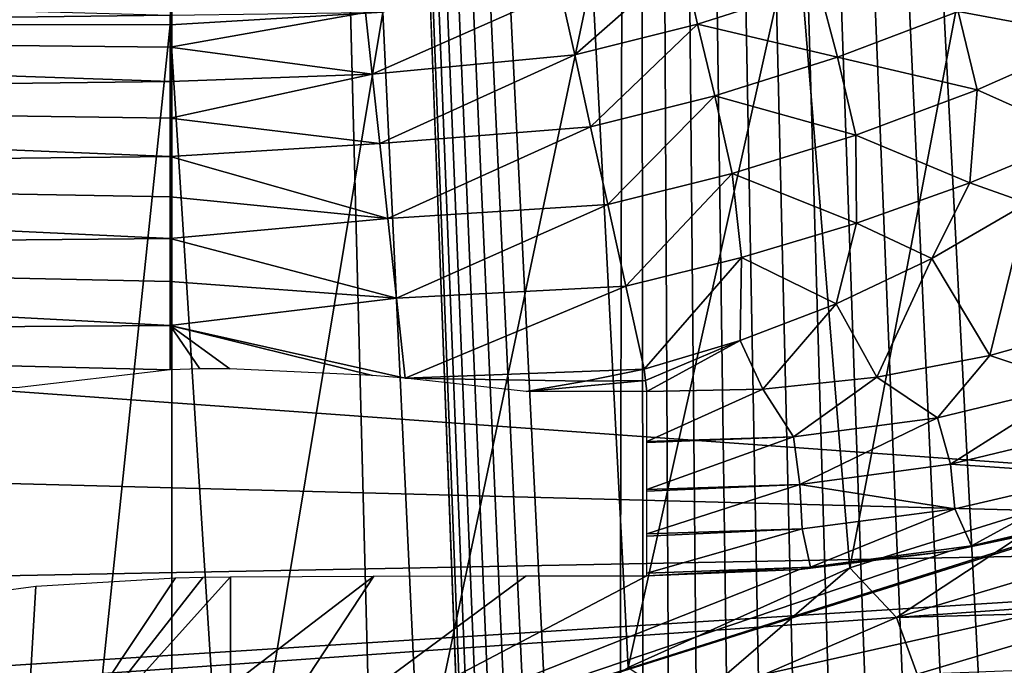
# Model space of a CAD drawing. Header units: millimetres. Extents: x -60 to 60, y -60 to 60.
# Tile 331 of 367: x 48.85 to 51.88, y 5.49 to 7.47. Entities that reach past the tile are written whole.
import ezdxf

# ---------------------------------------------------------------- set-up
doc = ezdxf.new("R2010")
doc.units = ezdxf.units.MM
doc.header["$LTSCALE"] = 81.481481
for name, color, linetype in [('102', 7, 'CONTINUOUS'), ('186', 7, 'CONTINUOUS'), ('209', 7, 'CONTINUOUS'), ('243', 7, 'CONTINUOUS'), ('244', 7, 'CONTINUOUS'), ('257', 7, 'CONTINUOUS'), ('269', 7, 'CONTINUOUS'), ('273', 7, 'CONTINUOUS'), ('274', 7, 'CONTINUOUS'), ('279', 7, 'CONTINUOUS'), ('296', 7, 'CONTINUOUS'), ('3', 7, 'CONTINUOUS'), ('87', 7, 'CONTINUOUS')]:
    doc.layers.add(name, color=color, linetype=linetype)

msp = doc.modelspace()

# ---------------------------------------------------------------- linework, layer by layer
at = {"layer": '102', "color": 7, "linetype": 'Continuous', "true_color": 0xf5f5f5}
msp.add_3dface([(49.3153, 7.4591, 2), (49.9685, 7.4977, 2), (49.3153, 7.5686, 2.0121), (49.3153, 7.4591, 2)], dxfattribs=at)
at = {"layer": '186', "color": 7, "linetype": 'Continuous', "true_color": 0xf5f5f5}
for points in [[(52.1183, 6.0123, 2), (51.4044, 5.7898, 2), (51.5482, 5.6374, 2.0188), (52.1183, 6.0123, 2)], [(52.2165, 5.8375, 2.0188), (52.1183, 6.0123, 2), (51.5482, 5.6374, 2.0188), (52.2165, 5.8375, 2.0188)], [(52.2165, 5.8375, 2.0188), (51.5482, 5.6374, 2.0188), (52.2594, 5.6566, 2.0745), (52.2165, 5.8375, 2.0188)], [(51.4044, 5.7898, 2), (50.7225, 5.483, 2), (50.9076, 5.3611, 2.0188), (51.4044, 5.7898, 2)], [(51.5482, 5.6374, 2.0188), (51.4044, 5.7898, 2), (50.9076, 5.3611, 2.0188), (51.5482, 5.6374, 2.0188)], [(51.5482, 5.6374, 2.0188), (50.9076, 5.3611, 2.0188), (51.6117, 5.4627, 2.0745), (51.5482, 5.6374, 2.0188)], [(52.2594, 5.6566, 2.0745), (51.5482, 5.6374, 2.0188), (51.6117, 5.4627, 2.0745), (52.2594, 5.6566, 2.0745)], [(52.2594, 5.6566, 2.0745), (51.6117, 5.4627, 2.0745), (52.2989, 5.4896, 2.1651), (52.2594, 5.6566, 2.0745)]]:
    msp.add_3dface(points, dxfattribs=at)
at = {"layer": '209', "color": 151, "linetype": 'Continuous', "true_color": 0x7dbfed}
for points in [[(47.7624, 31.017, 28.5), (49.3203, -28.4747, 28.5), (49.3203, 28.4747, 28.5), (47.7624, 31.017, 28.5)], [(47.7624, -31.017, 28.5), (49.3203, -28.4747, 28.5), (47.7624, 31.017, 28.5), (47.7624, -31.017, 28.5)], [(50.4061, 0.1394, 28.5), (50.4243, 0.2778, 28.5), (49.3203, 28.4747, 28.5), (50.4061, 0.1394, 28.5)], [(50.4243, 0.2778, 28.5), (50.4545, 0.4141, 28.5), (49.3203, 28.4747, 28.5), (50.4243, 0.2778, 28.5)], [(50.4545, 0.4141, 28.5), (50.4965, 0.5472, 28.5), (49.3203, 28.4747, 28.5), (50.4545, 0.4141, 28.5)], [(50.4965, 0.5472, 28.5), (50.5499, 0.6762, 28.5), (49.3203, 28.4747, 28.5), (50.4965, 0.5472, 28.5)], [(50.5499, 0.6762, 28.5), (50.6144, 0.8, 28.5), (49.3203, 28.4747, 28.5), (50.5499, 0.6762, 28.5)], [(49.3203, 28.4747, 28.5), (50.6894, 0.9177, 28.5), (50.7429, 25.8545, 28.5), (49.3203, 28.4747, 28.5)], [(50.6144, 0.8, 28.5), (50.6894, 0.9177, 28.5), (49.3203, 28.4747, 28.5), (50.6144, 0.8, 28.5)], [(49.3203, -28.4747, 28.5), (50.7429, -25.8545, 28.5), (49.3203, 28.4747, 28.5), (49.3203, -28.4747, 28.5)], [(50.7429, -25.8545, 28.5), (50.4, 0, 28.5), (49.3203, 28.4747, 28.5), (50.7429, -25.8545, 28.5)], [(50.4, 0, 28.5), (50.4061, 0.1394, 28.5), (49.3203, 28.4747, 28.5), (50.4, 0, 28.5)], [(50.6894, 0.9177, 28.5), (50.7743, 1.0285, 28.5), (50.7429, 25.8545, 28.5), (50.6894, 0.9177, 28.5)], [(51.0823, 1.3106, 28.5), (51.2, 1.3856, 28.5), (50.7429, 25.8545, 28.5), (51.0823, 1.3106, 28.5)], [(51.2, 1.3856, 28.5), (51.3238, 1.4501, 28.5), (50.7429, 25.8545, 28.5), (51.2, 1.3856, 28.5)], [(51.3238, 1.4501, 28.5), (51.4528, 1.5035, 28.5), (50.7429, 25.8545, 28.5), (51.3238, 1.4501, 28.5)], [(51.4528, 1.5035, 28.5), (51.5859, 1.5455, 28.5), (50.7429, 25.8545, 28.5), (51.4528, 1.5035, 28.5)], [(51.5859, 1.5455, 28.5), (51.7222, 1.5757, 28.5), (50.7429, 25.8545, 28.5), (51.5859, 1.5455, 28.5)], [(51.7222, 1.5757, 28.5), (51.8606, 1.5939, 28.5), (50.7429, 25.8545, 28.5), (51.7222, 1.5757, 28.5)], [(50.7429, 25.8545, 28.5), (52, 1.6, 28.5), (52.0266, 23.1633, 28.5), (50.7429, 25.8545, 28.5)], [(51.8606, 1.5939, 28.5), (52, 1.6, 28.5), (50.7429, 25.8545, 28.5), (51.8606, 1.5939, 28.5)], [(50.9715, 1.2257, 28.5), (51.0823, 1.3106, 28.5), (50.7429, 25.8545, 28.5), (50.9715, 1.2257, 28.5)], [(50.7743, 1.0285, 28.5), (50.8686, 1.1314, 28.5), (50.7429, 25.8545, 28.5), (50.7743, 1.0285, 28.5)], [(50.8686, 1.1314, 28.5), (50.9715, 1.2257, 28.5), (50.7429, 25.8545, 28.5), (50.8686, 1.1314, 28.5)]]:
    msp.add_3dface(points, dxfattribs=at)
at = {"layer": '243', "color": 151, "linetype": 'Continuous', "true_color": 0x7dbfed}
for points in [[(54.9088, 5.0929, 17.5929), (49.5, 5.0929, 17.5929), (54.821, 6.2904, 18.7904), (54.9088, 5.0929, 17.5929)], [(49.5, 5.0929, 17.5929), (52.6229, 6.0742, 18.5742), (54.821, 6.2904, 18.7904), (49.5, 5.0929, 17.5929)], [(52.1689, 5.9369, 18.4369), (52.6229, 6.0742, 18.5742), (49.5, 5.0929, 17.5929), (52.1689, 5.9369, 18.4369)], [(51.7108, 5.8411, 18.3411), (52.1689, 5.9369, 18.4369), (49.5, 5.0929, 17.5929), (51.7108, 5.8411, 18.3411)], [(51.2493, 5.7846, 18.2846), (51.7108, 5.8411, 18.3411), (49.5, 5.0929, 17.5929), (51.2493, 5.7846, 18.2846)], [(50.7806, 5.7657, 18.2657), (51.2493, 5.7846, 18.2846), (49.5, 5.0929, 17.5929), (50.7806, 5.7657, 18.2657)], [(49.9414, 5.7638, 18.2638), (50.4099, 5.7657, 18.2657), (49.5, 5.0929, 17.5929), (49.9414, 5.7638, 18.2638)], [(50.4099, 5.7657, 18.2657), (50.7806, 5.7657, 18.2657), (49.5, 5.0929, 17.5929), (50.4099, 5.7657, 18.2657)], [(49.5, 5.4274, 17.9274), (49.9414, 5.7638, 18.2638), (49.5, 5.0929, 17.5929), (49.5, 5.4274, 17.9274)], [(49.5, 5.7619, 18.2619), (49.9414, 5.7638, 18.2638), (49.5, 5.4274, 17.9274), (49.5, 5.7619, 18.2619)]]:
    msp.add_3dface(points, dxfattribs=at)
at = {"layer": '244', "color": 151, "linetype": 'Continuous', "true_color": 0x7dbfed}
for points in [[(49.5, 5.7619, 18.2619), (49.5, 5.4274, 17.9274), (48.8617, 5.0527, 17.5929), (49.5, 5.7619, 18.2619)], [(49.5, 5.7619, 18.2619), (48.8617, 5.0527, 17.5929), (49.4159, 5.7611, 18.2618), (49.5, 5.7619, 18.2619)], [(49.4159, 5.7611, 18.2618), (48.8617, 5.0527, 17.5929), (49.3318, 5.7594, 18.2619), (49.4159, 5.7611, 18.2618)], [(49.3318, 5.7594, 18.2619), (48.8617, 5.0527, 17.5929), (48.9017, 5.733, 18.2641), (49.3318, 5.7594, 18.2619)], [(48.9017, 5.733, 18.2641), (48.8617, 5.0527, 17.5929), (48.5354, 5.6844, 18.2657), (48.9017, 5.733, 18.2641)], [(48.8617, 5.0527, 17.5929), (48.2335, 4.9329, 17.5929), (48.5354, 5.6844, 18.2657), (48.8617, 5.0527, 17.5929)]]:
    msp.add_3dface(points, dxfattribs=at)
at = {"layer": '257', "color": 151, "linetype": 'Continuous', "true_color": 0x7dbfed}
for points in [[(50.7719, 6.401, 18.5), (50.7763, 6.3661, 18.5), (50.5913, 6.3637, 18.5), (50.7719, 6.401, 18.5)], [(50.7763, 6.3661, 18.5), (50.4099, 6.3314, 18.5), (50.5913, 6.3637, 18.5), (50.7763, 6.3661, 18.5)], [(50.7806, 6.3314, 18.5), (50.4099, 6.3314, 18.5), (50.7763, 6.3661, 18.5), (50.7806, 6.3314, 18.5)]]:
    msp.add_3dface(points, dxfattribs=at)
at = {"layer": '269', "color": 151, "linetype": 'Continuous', "true_color": 0x7dbfed}
for points in [[(51.9499, 6.9104, 18.6546), (51.8347, 6.4422, 18.6136), (51.6561, 6.7412, 18.5854), (51.9499, 6.9104, 18.6546)], [(52.179, 6.5398, 18.7039), (51.8347, 6.4422, 18.6136), (51.9499, 6.9104, 18.6546), (52.179, 6.5398, 18.7039)], [(51.6561, 6.7412, 18.5854), (51.4871, 6.3757, 18.5502), (51.362, 6.6012, 18.5374), (51.6561, 6.7412, 18.5854)], [(51.8347, 6.4422, 18.6136), (51.4871, 6.3757, 18.5502), (51.6561, 6.7412, 18.5854), (51.8347, 6.4422, 18.6136)], [(51.362, 6.6012, 18.5374), (51.1371, 6.339, 18.5126), (51.0675, 6.4884, 18.5093), (51.362, 6.6012, 18.5374)], [(51.4871, 6.3757, 18.5502), (51.1371, 6.339, 18.5126), (51.362, 6.6012, 18.5374), (51.4871, 6.3757, 18.5502)], [(50.7763, 6.3661, 18.5), (50.7719, 6.401, 18.5), (51.0675, 6.4884, 18.5093), (50.7763, 6.3661, 18.5)], [(50.7806, 6.3314, 18.5), (50.7763, 6.3661, 18.5), (51.0675, 6.4884, 18.5093), (50.7806, 6.3314, 18.5)], [(51.1371, 6.339, 18.5126), (50.7806, 6.3314, 18.5), (51.0675, 6.4884, 18.5093), (51.1371, 6.339, 18.5126)]]:
    msp.add_3dface(points, dxfattribs=at)
at = {"layer": '273', "color": 151, "linetype": 'Continuous', "true_color": 0x7dbfed}
for points in [[(49.9361, 7.3069, 18.1517), (49.9155, 7.4965, 17.9821), (50.5152, 7.5638, 18.0133), (49.9361, 7.3069, 18.1517)], [(50.5588, 7.3663, 18.183), (49.9361, 7.3069, 18.1517), (50.5152, 7.5638, 18.0133), (50.5588, 7.3663, 18.183)], [(49.9155, 7.4965, 17.9821), (49.9361, 7.3069, 18.1517), (49.3153, 7.3903, 18.0537), (49.9155, 7.4965, 17.9821)], [(49.3153, 7.4882, 17.9564), (49.9155, 7.4965, 17.9821), (49.3153, 7.3903, 18.0537), (49.3153, 7.4882, 17.9564)], [(49.3153, 7.3903, 18.0537), (49.9361, 7.3069, 18.1517), (49.3153, 7.2849, 18.1426), (49.3153, 7.3903, 18.0537)], [(49.9593, 7.0942, 18.2908), (49.9361, 7.3069, 18.1517), (50.5588, 7.3663, 18.183), (49.9593, 7.0942, 18.2908)], [(50.6076, 7.1455, 18.3194), (49.9593, 7.0942, 18.2908), (50.5588, 7.3663, 18.183), (50.6076, 7.1455, 18.3194)], [(49.9361, 7.3069, 18.1517), (49.9593, 7.0942, 18.2908), (49.3153, 7.1726, 18.2228), (49.9361, 7.3069, 18.1517)], [(49.3153, 7.2849, 18.1426), (49.9361, 7.3069, 18.1517), (49.3153, 7.1726, 18.2228), (49.3153, 7.2849, 18.1426)], [(49.3153, 7.1726, 18.2228), (49.9593, 7.0942, 18.2908), (49.3153, 7.0541, 18.2935), (49.3153, 7.1726, 18.2228)], [(49.9845, 6.8632, 18.3963), (49.9593, 7.0942, 18.2908), (50.6076, 7.1455, 18.3194), (49.9845, 6.8632, 18.3963)], [(50.6603, 6.9067, 18.4192), (49.9845, 6.8632, 18.3963), (50.6076, 7.1455, 18.3194), (50.6603, 6.9067, 18.4192)], [(49.9593, 7.0942, 18.2908), (49.9845, 6.8632, 18.3963), (49.3153, 7.0541, 18.2935), (49.9593, 7.0942, 18.2908)], [(49.3153, 7.0541, 18.2935), (49.9845, 6.8632, 18.3963), (49.3153, 6.9303, 18.3545), (49.3153, 7.0541, 18.2935)], [(49.3153, 6.9303, 18.3545), (49.9845, 6.8632, 18.3963), (49.3153, 6.802, 18.4052), (49.3153, 6.9303, 18.3545)], [(50.0112, 6.619, 18.4658), (49.9845, 6.8632, 18.3963), (50.6603, 6.9067, 18.4192), (50.0112, 6.619, 18.4658)], [(50.7156, 6.6558, 18.4799), (50.0112, 6.619, 18.4658), (50.6603, 6.9067, 18.4192), (50.7156, 6.6558, 18.4799)], [(49.9845, 6.8632, 18.3963), (50.0112, 6.619, 18.4658), (49.3153, 6.802, 18.4052), (49.9845, 6.8632, 18.3963)], [(49.3153, 6.802, 18.4052), (50.0112, 6.619, 18.4658), (49.3153, 6.67, 18.4453), (49.3153, 6.802, 18.4052)], [(49.3153, 6.67, 18.4453), (50.0112, 6.619, 18.4658), (49.3153, 6.5352, 18.4746), (49.3153, 6.67, 18.4453)], [(50.0377, 6.3728, 18.4975), (50.0112, 6.619, 18.4658), (50.7156, 6.6558, 18.4799), (50.0377, 6.3728, 18.4975)], [(50.7719, 6.401, 18.5), (50.0377, 6.3728, 18.4975), (50.7156, 6.6558, 18.4799), (50.7719, 6.401, 18.5)], [(50.0112, 6.619, 18.4658), (50.0377, 6.3728, 18.4975), (49.3153, 6.5352, 18.4746), (50.0112, 6.619, 18.4658)], [(49.3153, 6.3984, 18.4928), (49.3153, 6.5352, 18.4746), (49.4066, 6.4014, 18.4926), (49.3153, 6.3984, 18.4928)], [(49.9366, 6.3809, 18.4965), (49.498, 6.4012, 18.4928), (49.3153, 6.5352, 18.4746), (49.9366, 6.3809, 18.4965)], [(49.3153, 6.5352, 18.4746), (49.498, 6.4012, 18.4928), (49.4066, 6.4014, 18.4926), (49.3153, 6.5352, 18.4746)], [(50.0377, 6.3728, 18.4975), (49.9366, 6.3809, 18.4965), (49.3153, 6.5352, 18.4746), (50.0377, 6.3728, 18.4975)], [(50.7719, 6.401, 18.5), (50.5913, 6.3637, 18.5), (50.0377, 6.3728, 18.4975), (50.7719, 6.401, 18.5)], [(50.5913, 6.3637, 18.5), (50.4099, 6.3314, 18.5), (50.0377, 6.3728, 18.4975), (50.5913, 6.3637, 18.5)]]:
    msp.add_3dface(points, dxfattribs=at)
at = {"layer": '274', "color": 151, "linetype": 'Continuous', "true_color": 0x7dbfed}
for points in [[(45, 7.6077, 17.8125), (49.3153, 7.4882, 17.9564), (45, 7.4344, 18.0118), (45, 7.6077, 17.8125)], [(49.3153, 7.4882, 17.9564), (49.3153, 7.3903, 18.0537), (45, 7.4344, 18.0118), (49.3153, 7.4882, 17.9564)], [(45, 7.4344, 18.0118), (49.3153, 7.2849, 18.1426), (45, 7.2324, 18.1818), (45, 7.4344, 18.0118)], [(49.3153, 7.3903, 18.0537), (49.3153, 7.2849, 18.1426), (45, 7.4344, 18.0118), (49.3153, 7.3903, 18.0537)], [(49.3153, 7.2849, 18.1426), (49.3153, 7.1726, 18.2228), (45, 7.2324, 18.1818), (49.3153, 7.2849, 18.1426)], [(45, 7.2324, 18.1818), (49.3153, 7.0541, 18.2935), (45, 7.0065, 18.3185), (45, 7.2324, 18.1818)], [(49.3153, 7.1726, 18.2228), (49.3153, 7.0541, 18.2935), (45, 7.2324, 18.1818), (49.3153, 7.1726, 18.2228)], [(49.3153, 7.0541, 18.2935), (49.3153, 6.9303, 18.3545), (45, 7.0065, 18.3185), (49.3153, 7.0541, 18.2935)], [(45, 7.0065, 18.3185), (49.3153, 6.802, 18.4052), (45, 6.7621, 18.4185), (45, 7.0065, 18.3185)], [(49.3153, 6.9303, 18.3545), (49.3153, 6.802, 18.4052), (45, 7.0065, 18.3185), (49.3153, 6.9303, 18.3545)], [(49.3153, 6.802, 18.4052), (49.3153, 6.67, 18.4453), (45, 6.7621, 18.4185), (49.3153, 6.802, 18.4052)], [(45, 6.7621, 18.4185), (49.3153, 6.5352, 18.4746), (45, 6.5051, 18.4795), (45, 6.7621, 18.4185)], [(49.3153, 6.67, 18.4453), (49.3153, 6.5352, 18.4746), (45, 6.7621, 18.4185), (49.3153, 6.67, 18.4453)], [(49.3153, 6.5352, 18.4746), (49.3153, 6.3984, 18.4928), (45, 6.5051, 18.4795), (49.3153, 6.5352, 18.4746)], [(49.3153, 6.3984, 18.4928), (48.843, 6.3431, 18.497), (45, 6.5051, 18.4795), (49.3153, 6.3984, 18.4928)]]:
    msp.add_3dface(points, dxfattribs=at)
at = {"layer": '279', "color": 151, "linetype": 'Continuous', "true_color": 0x7dbfed}
for points in [[(50.5588, 7.3663, 18.183), (50.5152, 7.5638, 18.0133), (50.8908, 7.6591, 18.0348), (50.5588, 7.3663, 18.183)], [(50.5588, 7.3663, 18.183), (50.8908, 7.6591, 18.0348), (50.936, 7.4614, 18.2038), (50.5588, 7.3663, 18.183)], [(50.936, 7.4614, 18.2038), (50.8908, 7.6591, 18.0348), (51.3083, 7.5795, 18.2651), (50.936, 7.4614, 18.2038)], [(51.7374, 7.5004, 18.4941), (52.0993, 7.6643, 18.6244), (52.1614, 7.4206, 18.7037), (51.7374, 7.5004, 18.4941)], [(50.936, 7.4614, 18.2038), (51.3083, 7.5795, 18.2651), (51.3665, 7.3593, 18.3982), (50.936, 7.4614, 18.2038)], [(51.3665, 7.3593, 18.3982), (51.3083, 7.5795, 18.2651), (51.7374, 7.5004, 18.4941), (51.3665, 7.3593, 18.3982)], [(51.3665, 7.3593, 18.3982), (51.7374, 7.5004, 18.4941), (51.7961, 7.2589, 18.5818), (51.3665, 7.3593, 18.3982)], [(51.7961, 7.2589, 18.5818), (51.7374, 7.5004, 18.4941), (52.1614, 7.4206, 18.7037), (51.7961, 7.2589, 18.5818)], [(50.6076, 7.1455, 18.3194), (50.5588, 7.3663, 18.183), (50.936, 7.4614, 18.2038), (50.6076, 7.1455, 18.3194)], [(50.6076, 7.1455, 18.3194), (50.936, 7.4614, 18.2038), (50.9891, 7.2411, 18.3393), (50.6076, 7.1455, 18.3194)], [(50.9891, 7.2411, 18.3393), (50.936, 7.4614, 18.2038), (51.3665, 7.3593, 18.3982), (50.9891, 7.2411, 18.3393)], [(51.7961, 7.2589, 18.5818), (52.1614, 7.4206, 18.7037), (52.1162, 7.1158, 18.7056), (51.7961, 7.2589, 18.5818)], [(50.9891, 7.2411, 18.3393), (51.3665, 7.3593, 18.3982), (51.4225, 7.1195, 18.4924), (50.9891, 7.2411, 18.3393)], [(51.4225, 7.1195, 18.4924), (51.3665, 7.3593, 18.3982), (51.7961, 7.2589, 18.5818), (51.4225, 7.1195, 18.4924)], [(50.6603, 6.9067, 18.4192), (50.6076, 7.1455, 18.3194), (50.9891, 7.2411, 18.3393), (50.6603, 6.9067, 18.4192)], [(50.6603, 6.9067, 18.4192), (50.9891, 7.2411, 18.3393), (51.0432, 7.0022, 18.4377), (50.6603, 6.9067, 18.4192)], [(51.0432, 7.0022, 18.4377), (50.9891, 7.2411, 18.3393), (51.4225, 7.1195, 18.4924), (51.0432, 7.0022, 18.4377)], [(51.4225, 7.1195, 18.4924), (51.7961, 7.2589, 18.5818), (51.7736, 6.9732, 18.6085), (51.4225, 7.1195, 18.4924)], [(51.7736, 6.9732, 18.6085), (51.7961, 7.2589, 18.5818), (52.1162, 7.1158, 18.7056), (51.7736, 6.9732, 18.6085)], [(51.0432, 7.0022, 18.4377), (51.4225, 7.1195, 18.4924), (51.4248, 6.8491, 18.5376), (51.0432, 7.0022, 18.4377)], [(51.4248, 6.8491, 18.5376), (51.4225, 7.1195, 18.4924), (51.7736, 6.9732, 18.6085), (51.4248, 6.8491, 18.5376)], [(51.9499, 6.9104, 18.6546), (51.7736, 6.9732, 18.6085), (52.1162, 7.1158, 18.7056), (51.9499, 6.9104, 18.6546)], [(50.7156, 6.6558, 18.4799), (50.6603, 6.9067, 18.4192), (51.0432, 7.0022, 18.4377), (50.7156, 6.6558, 18.4799)], [(50.7156, 6.6558, 18.4799), (51.0432, 7.0022, 18.4377), (51.0717, 6.7435, 18.4944), (50.7156, 6.6558, 18.4799)], [(51.0717, 6.7435, 18.4944), (51.0432, 7.0022, 18.4377), (51.4248, 6.8491, 18.5376), (51.0717, 6.7435, 18.4944)], [(51.6561, 6.7412, 18.5854), (51.4248, 6.8491, 18.5376), (51.7736, 6.9732, 18.6085), (51.6561, 6.7412, 18.5854)], [(51.9499, 6.9104, 18.6546), (51.6561, 6.7412, 18.5854), (51.7736, 6.9732, 18.6085), (51.9499, 6.9104, 18.6546)], [(51.362, 6.6012, 18.5374), (51.0717, 6.7435, 18.4944), (51.4248, 6.8491, 18.5376), (51.362, 6.6012, 18.5374)], [(51.6561, 6.7412, 18.5854), (51.362, 6.6012, 18.5374), (51.4248, 6.8491, 18.5376), (51.6561, 6.7412, 18.5854)], [(50.7719, 6.401, 18.5), (50.7156, 6.6558, 18.4799), (51.0717, 6.7435, 18.4944), (50.7719, 6.401, 18.5)], [(51.0675, 6.4884, 18.5093), (50.7719, 6.401, 18.5), (51.0717, 6.7435, 18.4944), (51.0675, 6.4884, 18.5093)], [(51.362, 6.6012, 18.5374), (51.0675, 6.4884, 18.5093), (51.0717, 6.7435, 18.4944), (51.362, 6.6012, 18.5374)]]:
    msp.add_3dface(points, dxfattribs=at)
at = {"layer": '296', "color": 151, "linetype": 'Continuous', "true_color": 0x7dbfed}
for points in [[(51.8347, 6.4422, 18.6136), (52.179, 6.5398, 18.7039), (52.1015, 6.3544, 18.6602), (51.8347, 6.4422, 18.6136)], [(51.4871, 6.3757, 18.5502), (51.8347, 6.4422, 18.6136), (51.6736, 6.2514, 18.5624), (51.4871, 6.3757, 18.5502)], [(51.6736, 6.2514, 18.5624), (51.8347, 6.4422, 18.6136), (52.1015, 6.3544, 18.6602), (51.6736, 6.2514, 18.5624)], [(51.1371, 6.339, 18.5126), (51.4871, 6.3757, 18.5502), (51.2308, 6.1922, 18.5036), (51.1371, 6.339, 18.5126)], [(51.2308, 6.1922, 18.5036), (51.4871, 6.3757, 18.5502), (51.6736, 6.2514, 18.5624), (51.2308, 6.1922, 18.5036)], [(50.7806, 6.1781, 18.4852), (51.1371, 6.339, 18.5126), (51.2308, 6.1922, 18.5036), (50.7806, 6.1781, 18.4852)], [(50.7806, 6.3314, 18.5), (51.1371, 6.339, 18.5126), (50.7806, 6.1781, 18.4852), (50.7806, 6.3314, 18.5)], [(51.6736, 6.2514, 18.5624), (52.1015, 6.3544, 18.6602), (51.7142, 6.1083, 18.5218), (51.6736, 6.2514, 18.5624)], [(51.7142, 6.1083, 18.5218), (52.1015, 6.3544, 18.6602), (52.1609, 6.2162, 18.626), (51.7142, 6.1083, 18.5218)], [(51.2308, 6.1922, 18.5036), (51.6736, 6.2514, 18.5624), (51.2512, 6.0459, 18.4597), (51.2308, 6.1922, 18.5036)], [(51.2512, 6.0459, 18.4597), (51.6736, 6.2514, 18.5624), (51.7142, 6.1083, 18.5218), (51.2512, 6.0459, 18.4597)], [(51.7142, 6.1083, 18.5218), (52.1609, 6.2162, 18.626), (52.1816, 6.0771, 18.5526), (51.7142, 6.1083, 18.5218)], [(50.7806, 6.1781, 18.4852), (51.2308, 6.1922, 18.5036), (50.7806, 6.1753, 18.4846), (50.7806, 6.1781, 18.4852)], [(50.7806, 6.1753, 18.4846), (51.2308, 6.1922, 18.5036), (50.7806, 6.0305, 18.4412), (50.7806, 6.1753, 18.4846)], [(50.7806, 6.0305, 18.4412), (51.2308, 6.1922, 18.5036), (51.2512, 6.0459, 18.4597), (50.7806, 6.0305, 18.4412)], [(51.2512, 6.0459, 18.4597), (51.7142, 6.1083, 18.5218), (51.7276, 5.9712, 18.4485), (51.2512, 6.0459, 18.4597)], [(51.7276, 5.9712, 18.4485), (51.7142, 6.1083, 18.5218), (52.1816, 6.0771, 18.5526), (51.7276, 5.9712, 18.4485)], [(51.7276, 5.9712, 18.4485), (52.1816, 6.0771, 18.5526), (51.7785, 5.8572, 18.3572), (51.7276, 5.9712, 18.4485)], [(51.7785, 5.8572, 18.3572), (52.1816, 6.0771, 18.5526), (52.256, 5.9694, 18.4693), (51.7785, 5.8572, 18.3572)], [(50.7806, 6.0252, 18.4391), (51.2512, 6.0459, 18.4597), (50.7806, 5.8939, 18.3698), (50.7806, 6.0252, 18.4391)], [(50.7806, 5.8939, 18.3698), (51.2512, 6.0459, 18.4597), (51.2577, 5.9097, 18.3871), (50.7806, 5.8939, 18.3698)], [(50.7806, 6.0305, 18.4412), (51.2512, 6.0459, 18.4597), (50.7806, 6.0252, 18.4391), (50.7806, 6.0305, 18.4412)], [(51.2577, 5.9097, 18.3871), (51.2512, 6.0459, 18.4597), (51.7276, 5.9712, 18.4485), (51.2577, 5.9097, 18.3871)], [(51.2577, 5.9097, 18.3871), (51.7276, 5.9712, 18.4485), (51.2834, 5.7914, 18.2914), (51.2577, 5.9097, 18.3871)], [(51.2834, 5.7914, 18.2914), (51.7276, 5.9712, 18.4485), (51.7785, 5.8572, 18.3572), (51.2834, 5.7914, 18.2914)], [(52.1689, 5.9369, 18.4369), (51.7785, 5.8572, 18.3572), (52.256, 5.9694, 18.4693), (52.1689, 5.9369, 18.4369)], [(52.1689, 5.9369, 18.4369), (51.7108, 5.8411, 18.3411), (51.7785, 5.8572, 18.3572), (52.1689, 5.9369, 18.4369)], [(50.7806, 5.8939, 18.3698), (51.2577, 5.9097, 18.3871), (50.7806, 5.8869, 18.3652), (50.7806, 5.8939, 18.3698)], [(50.7806, 5.8869, 18.3652), (51.2577, 5.9097, 18.3871), (50.7806, 5.7736, 18.2735), (50.7806, 5.8869, 18.3652)], [(50.7806, 5.7736, 18.2735), (51.2577, 5.9097, 18.3871), (51.2834, 5.7914, 18.2914), (50.7806, 5.7736, 18.2735)], [(51.7108, 5.8411, 18.3411), (51.2834, 5.7914, 18.2914), (51.7785, 5.8572, 18.3572), (51.7108, 5.8411, 18.3411)], [(51.7108, 5.8411, 18.3411), (51.2493, 5.7846, 18.2846), (51.2834, 5.7914, 18.2914), (51.7108, 5.8411, 18.3411)], [(50.7806, 5.7657, 18.2657), (50.7806, 5.7736, 18.2735), (51.2834, 5.7914, 18.2914), (50.7806, 5.7657, 18.2657)], [(51.2493, 5.7846, 18.2846), (50.7806, 5.7657, 18.2657), (51.2834, 5.7914, 18.2914), (51.2493, 5.7846, 18.2846)]]:
    msp.add_3dface(points, dxfattribs=at)
at = {"layer": '3', "color": 7, "linetype": 'Continuous', "true_color": 0xf5f5f5}
for points in [[(54.6634, 8.8067, -3), (55.0547, 5.8849, -3), (27.2281, 7.8865, -3), (54.6634, 8.8067, -3)], [(27.2281, 7.8865, -3), (55.0547, 5.8849, -3), (27.2542, 6.6162, -3), (27.2281, 7.8865, -3)], [(27.2542, 6.6162, -3), (55.0547, 5.8849, -3), (27.1487, 5.3501, -3), (27.2542, 6.6162, -3)], [(55.0547, 5.8849, -3), (43.1709, 5.1314, -3), (27.1487, 5.3501, -3), (55.0547, 5.8849, -3)], [(43.1709, 5.1314, -3), (55.0547, 5.8849, -3), (43.8139, 5.0909, -3), (43.1709, 5.1314, -3)], [(55.0547, 5.8849, -3), (55.2898, 2.9464, -3), (43.8139, 5.0909, -3), (55.0547, 5.8849, -3)]]:
    msp.add_3dface(points, dxfattribs=at)
at = {"layer": '87', "color": 7, "linetype": 'Continuous', "true_color": 0xf5f5f5}
for points in [[(52.4024, 8.3988, 2), (51.8383, 8.0668, 2), (52.1183, 6.0123, 2), (52.4024, 8.3988, 2)], [(51.8383, 8.0668, 2), (51.239, 7.8037, 2), (51.4044, 5.7898, 2), (51.8383, 8.0668, 2)], [(52.1183, 6.0123, 2), (51.8383, 8.0668, 2), (51.4044, 5.7898, 2), (52.1183, 6.0123, 2)], [(51.239, 7.8037, 2), (50.6128, 7.6132, 2), (50.7225, 5.483, 2), (51.239, 7.8037, 2)], [(51.4044, 5.7898, 2), (51.239, 7.8037, 2), (50.7225, 5.483, 2), (51.4044, 5.7898, 2)], [(50.6128, 7.6132, 2), (49.9685, 7.4977, 2), (50.0826, 5.0961, 2), (50.6128, 7.6132, 2)], [(50.7225, 5.483, 2), (50.6128, 7.6132, 2), (50.0826, 5.0961, 2), (50.7225, 5.483, 2)], [(49.9685, 7.4977, 2), (49.3153, 7.4591, 2), (49.4939, 4.635, 2), (49.9685, 7.4977, 2)], [(50.0826, 5.0961, 2), (49.9685, 7.4977, 2), (49.4939, 4.635, 2), (50.0826, 5.0961, 2)], [(48.9652, 4.1062, 2), (45, 7.4591, 2), (48.504, 3.5176, 2), (48.9652, 4.1062, 2)], [(49.3153, 7.4591, 2), (45, 7.4591, 2), (48.9652, 4.1062, 2), (49.3153, 7.4591, 2)], [(49.4939, 4.635, 2), (49.3153, 7.4591, 2), (48.9652, 4.1062, 2), (49.4939, 4.635, 2)]]:
    msp.add_3dface(points, dxfattribs=at)

doc.saveas('drawing.dxf')
